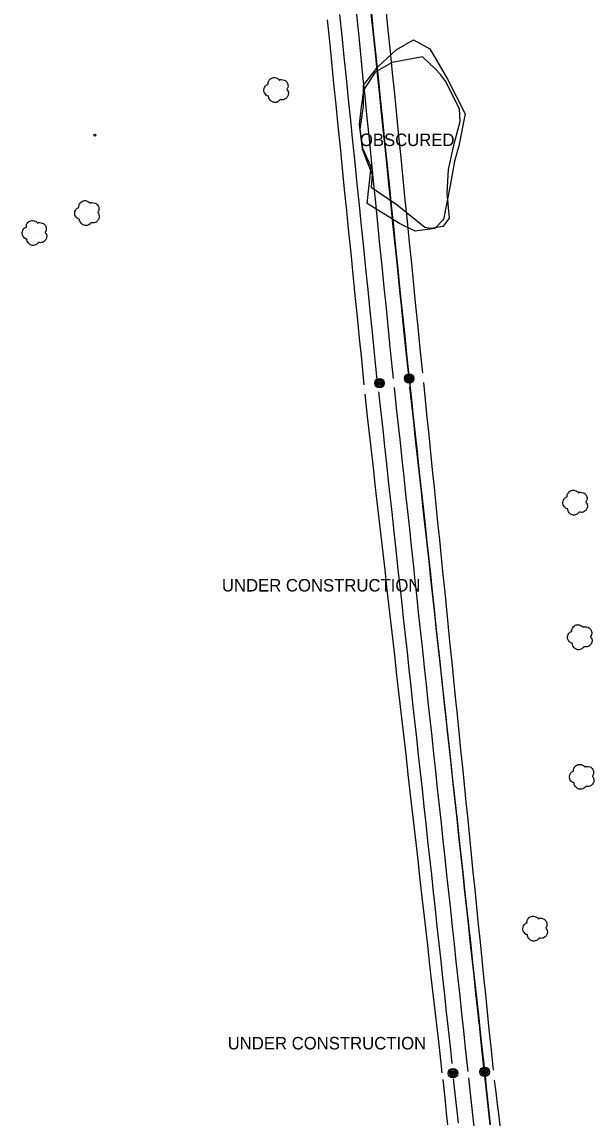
# Model space of a CAD drawing. Extents: x 368532 to 392481, y 10654822 to 10676899.
# Drawn here: x 375340.7 to 375569.8, y 10668971.6 to 10669410.8 of the extents above; entities that cross this region are included whole.
import ezdxf

# ---------------------------------------------------------------- set-up
doc = ezdxf.new("R2010")
doc.units = 0
for name, color, linetype in [('p_Catenary', 7, 'Continuous'), ('p_dtm obscured area', 7, 'Continuous'), ('p_structure constr area', 7, 'Continuous'), ('p_structure unidentified', 7, 'Continuous'), ('p_utility general pole', 7, 'Continuous'), ('p_veg tree', 7, 'Continuous'), ('p_veg woods', 7, 'Continuous')]:
    doc.layers.add(name, color=color, linetype=linetype)

msp = doc.modelspace()

# ---------------------------------------------------------------- linework, layer by layer
at = {"layer": 'p_Catenary'}
for points in [[(375483.01, 10669267.43), (375481.92, 10669278.06), (375481.05, 10669286.54), (375480.19, 10669295.02), (375479.32, 10669303.5), (375478.45, 10669311.99), (375477.58, 10669320.47), (375476.71, 10669328.95), (375475.84, 10669337.43), (375474.97, 10669345.92), (375474.1, 10669354.4), (375473.23, 10669362.88), (375472.37, 10669371.36), (375471.5, 10669379.84), (375470.63, 10669388.33), (375469.76, 10669396.81), (375468.89, 10669405.29), (375468.02, 10669413.77)], [(375474.57, 10669414.84), (375475.43, 10669406.36), (375476.28, 10669397.88), (375477.13, 10669389.4), (375477.98, 10669380.92), (375478.83, 10669372.45), (375479.69, 10669363.97), (375480.54, 10669355.49), (375481.39, 10669347.01), (375482.24, 10669338.53), (375483.09, 10669330.05), (375483.94, 10669321.57), (375484.8, 10669313.09), (375485.65, 10669304.61), (375486.5, 10669296.13), (375487.35, 10669287.65), (375488.2, 10669279.18), (375489.32, 10669268.03)], [(375480.35, 10669415.48), (375481.23, 10669406.94), (375482.11, 10669398.4), (375482.99, 10669389.86), (375483.87, 10669381.32), (375484.75, 10669372.78), (375485.63, 10669364.24), (375486.51, 10669355.69), (375487.39, 10669347.15), (375488.27, 10669338.61), (375489.15, 10669330.07), (375490.03, 10669321.53), (375490.92, 10669312.99), (375491.8, 10669304.45), (375492.68, 10669295.91), (375493.56, 10669287.37), (375494.44, 10669278.83), (375495.32, 10669270.29)], [(375495.74, 10669269.16), (375494.86, 10669277.7), (375493.99, 10669286.24), (375493.11, 10669294.78), (375492.23, 10669303.32), (375491.35, 10669311.86), (375490.47, 10669320.4), (375489.59, 10669328.94), (375488.71, 10669337.48), (375487.83, 10669346.02), (375486.95, 10669354.56), (375486.08, 10669363.11), (375485.2, 10669371.65), (375484.32, 10669380.19), (375483.44, 10669388.73), (375482.56, 10669397.27), (375481.68, 10669405.81), (375480.8, 10669414.35)], [(375486.43, 10669415.98), (375487.28, 10669407.48), (375488.14, 10669398.98), (375488.99, 10669390.49), (375489.84, 10669381.99), (375490.69, 10669373.49), (375491.55, 10669365), (375492.4, 10669356.5), (375493.25, 10669348), (375494.1, 10669339.51), (375494.96, 10669331.01), (375495.81, 10669322.51), (375496.66, 10669314.02), (375497.51, 10669305.52), (375498.37, 10669297.03), (375499.22, 10669288.53), (375500.07, 10669280.03), (375501.05, 10669270.23)], [(375462.96, 10669411.65), (375463.82, 10669403.15), (375464.67, 10669394.66), (375465.53, 10669386.16), (375466.38, 10669377.66), (375467.23, 10669369.16), (375468.09, 10669360.66), (375468.94, 10669352.16), (375469.79, 10669343.66), (375470.65, 10669335.16), (375471.5, 10669326.66), (375472.36, 10669318.17), (375473.21, 10669309.67), (375474.06, 10669301.17), (375474.92, 10669292.67), (375475.77, 10669284.17), (375476.62, 10669275.67), (375477.66, 10669265.38)], [(375489.74, 10669264.34), (375490.61, 10669256.26), (375491.35, 10669249.33), (375492.1, 10669242.39), (375492.85, 10669235.46), (375493.59, 10669228.52), (375494.34, 10669221.59), (375495.09, 10669214.65), (375495.84, 10669207.72), (375496.58, 10669200.79), (375497.33, 10669193.85), (375498.08, 10669186.92), (375498.82, 10669179.98), (375499.57, 10669173.05), (375500.32, 10669166.11), (375501.06, 10669159.18), (375501.81, 10669152.24), (375502.56, 10669145.31), (375503.31, 10669138.37), (375504.05, 10669131.44), (375504.8, 10669124.5), (375505.55, 10669117.57), (375506.29, 10669110.63), (375507.04, 10669103.7), (375507.79, 10669096.76), (375508.53, 10669089.83), (375509.28, 10669082.89), (375510.03, 10669075.96), (375510.78, 10669069.03), (375511.52, 10669062.09), (375512.27, 10669055.16), (375513.02, 10669048.22), (375513.76, 10669041.29), (375514.51, 10669034.35), (375515.26, 10669027.42), (375516.01, 10669020.48), (375516.75, 10669013.55), (375517.5, 10669006.61), (375518.25, 10668999.68), (375519.26, 10668990.23)], [(375495.93, 10669264.56), (375496.7, 10669257.57), (375497.46, 10669250.58), (375498.23, 10669243.59), (375498.99, 10669236.6), (375499.76, 10669229.61), (375500.52, 10669222.63), (375501.29, 10669215.64), (375502.05, 10669208.65), (375502.82, 10669201.66), (375503.58, 10669194.67), (375504.35, 10669187.68), (375505.11, 10669180.7), (375505.88, 10669173.71), (375506.64, 10669166.72), (375507.41, 10669159.73), (375508.18, 10669152.74), (375508.94, 10669145.75), (375509.71, 10669138.77), (375510.47, 10669131.78), (375511.24, 10669124.79), (375512, 10669117.8), (375512.77, 10669110.81), (375513.53, 10669103.82), (375514.3, 10669096.84), (375515.06, 10669089.85), (375515.83, 10669082.86), (375516.59, 10669075.87), (375517.36, 10669068.88), (375518.12, 10669061.89), (375518.89, 10669054.9), (375519.65, 10669047.92), (375520.42, 10669040.93), (375521.18, 10669033.94), (375521.95, 10669026.95), (375522.72, 10669019.96), (375523.48, 10669012.97), (375524.25, 10669005.99), (375525.01, 10668999), (375525.78, 10668992.01)], [(375525.83, 10668990.87), (375524.78, 10669000.55), (375524.03, 10669007.55), (375523.27, 10669014.55), (375522.52, 10669021.55), (375521.76, 10669028.56), (375521.01, 10669035.56), (375520.25, 10669042.56), (375519.49, 10669049.56), (375518.74, 10669056.56), (375517.98, 10669063.56), (375517.23, 10669070.56), (375516.47, 10669077.56), (375515.71, 10669084.57), (375514.96, 10669091.57), (375514.2, 10669098.57), (375513.45, 10669105.57), (375512.69, 10669112.57), (375511.94, 10669119.57), (375511.18, 10669126.57), (375510.42, 10669133.57), (375509.67, 10669140.58), (375508.91, 10669147.58), (375508.16, 10669154.58), (375507.4, 10669161.58), (375506.64, 10669168.58), (375505.89, 10669175.58), (375505.13, 10669182.58), (375504.38, 10669189.58), (375503.62, 10669196.59), (375502.87, 10669203.59), (375502.11, 10669210.59), (375501.35, 10669217.59), (375500.6, 10669224.59), (375499.84, 10669231.59), (375499.09, 10669238.59), (375498.33, 10669245.6), (375497.57, 10669252.6), (375496.82, 10669259.6), (375496.06, 10669266.6)], [(375501.49, 10669266.37), (375502.2, 10669259.36), (375502.91, 10669252.36), (375503.61, 10669245.35), (375504.32, 10669238.34), (375505.03, 10669231.34), (375505.74, 10669224.33), (375506.45, 10669217.33), (375507.16, 10669210.32), (375507.87, 10669203.31), (375508.57, 10669196.31), (375509.28, 10669189.3), (375509.99, 10669182.29), (375510.7, 10669175.29), (375511.41, 10669168.28), (375512.12, 10669161.28), (375512.83, 10669154.27), (375513.54, 10669147.26), (375514.24, 10669140.26), (375514.95, 10669133.25), (375515.66, 10669126.25), (375516.37, 10669119.24), (375517.08, 10669112.23), (375517.79, 10669105.23), (375518.5, 10669098.22), (375519.21, 10669091.21), (375519.91, 10669084.21), (375520.62, 10669077.2), (375521.33, 10669070.2), (375522.04, 10669063.19), (375522.75, 10669056.18), (375523.46, 10669049.18), (375524.17, 10669042.17), (375524.87, 10669035.16), (375525.58, 10669028.16), (375526.29, 10669021.15), (375527, 10669014.15), (375527.71, 10669007.14), (375528.42, 10669000.13), (375529.36, 10668990.84)], [(375509, 10668989.82), (375507.85, 10668999.88), (375507.07, 10669006.72), (375506.3, 10669013.55), (375505.52, 10669020.39), (375504.74, 10669027.22), (375503.97, 10669034.05), (375503.19, 10669040.89), (375502.41, 10669047.72), (375501.64, 10669054.56), (375500.86, 10669061.39), (375500.08, 10669068.23), (375499.31, 10669075.06), (375498.53, 10669081.9), (375497.75, 10669088.73), (375496.97, 10669095.57), (375496.2, 10669102.4), (375495.42, 10669109.24), (375494.64, 10669116.07), (375493.87, 10669122.91), (375493.09, 10669129.74), (375492.31, 10669136.58), (375491.54, 10669143.41), (375490.76, 10669150.25), (375489.98, 10669157.08), (375489.21, 10669163.92), (375488.43, 10669170.75), (375487.65, 10669177.59), (375486.87, 10669184.42), (375486.1, 10669191.26), (375485.32, 10669198.09), (375484.54, 10669204.93), (375483.77, 10669211.76), (375482.99, 10669218.6), (375482.21, 10669225.43), (375481.44, 10669232.27), (375480.66, 10669239.1), (375479.88, 10669245.94), (375479.11, 10669252.77), (375478.09, 10669261.67)], [(375483.51, 10669262.59), (375484.41, 10669254.4), (375485.16, 10669247.54), (375485.91, 10669240.67), (375486.66, 10669233.81), (375487.41, 10669226.94), (375488.16, 10669220.08), (375488.91, 10669213.21), (375489.66, 10669206.34), (375490.41, 10669199.48), (375491.16, 10669192.61), (375491.91, 10669185.75), (375492.66, 10669178.88), (375493.41, 10669172.01), (375494.16, 10669165.15), (375494.91, 10669158.28), (375495.66, 10669151.42), (375496.41, 10669144.55), (375497.16, 10669137.69), (375497.91, 10669130.82), (375498.66, 10669123.95), (375499.41, 10669117.09), (375500.16, 10669110.22), (375500.91, 10669103.36), (375501.65, 10669096.49), (375502.4, 10669089.63), (375503.15, 10669082.76), (375503.9, 10669075.89), (375504.65, 10669069.03), (375505.4, 10669062.16), (375506.15, 10669055.3), (375506.9, 10669048.43), (375507.65, 10669041.57), (375508.4, 10669034.7), (375509.15, 10669027.83), (375509.9, 10669020.97), (375510.65, 10669014.1), (375511.4, 10669007.24), (375512.15, 10669000.37), (375512.9, 10668993.51)], [(375513.44, 10668987.34), (375514.33, 10668979.12), (375514.84, 10668974.35), (375515.35, 10668969.59)], [(375519.51, 10668987.71), (375520.19, 10668981.54), (375520.73, 10668976.66), (375521.28, 10668971.78), (375521.82, 10668966.9)], [(375528.2, 10668968.94), (375527.68, 10668973.86), (375527.16, 10668978.78), (375526.63, 10668983.7), (375526.12, 10668988.51)], [(375526.19, 10668988.43), (375526.66, 10668983.87), (375527.18, 10668978.95), (375527.69, 10668974.03), (375528.2, 10668969.12)], [(375509.29, 10668987.03), (375510.15, 10668978.37), (375510.62, 10668973.66), (375511.09, 10668968.95)], [(375529.83, 10668986.83), (375530.43, 10668981.99), (375531.02, 10668977.16), (375531.62, 10668972.32), (375532.22, 10668967.48)]]:
    msp.add_lwpolyline(points, dxfattribs=at)
at = {"layer": 'p_dtm obscured area'}
msp.add_lwpolyline([(375479.13, 10669354.41), (375480.99, 10669349.75), (375480.54, 10669344.68), (375491.01, 10669337.56), (375502.08, 10669328.54), (375504.27, 10669328.19), (375509.52, 10669329.07), (375511.89, 10669332.26), (375510.98, 10669342.26), (375511.49, 10669351.73), (375513.78, 10669361.99), (375516.19, 10669371.01), (375515.9, 10669376.06), (375510.28, 10669387.15), (375508.45, 10669389.61), (375506.08, 10669392.12), (375501.05, 10669396.79), (375488.92, 10669394.61), (375482.12, 10669390.75), (375477.54, 10669383.55), (375476.53, 10669376.77), (375475.81, 10669369.76), (375477.01, 10669360)], close=True, dxfattribs=at)
at = {"layer": 'p_structure unidentified'}
msp.add_circle((375369.89, 10669365.47), 0.375, dxfattribs=at)
at = {"layer": 'p_utility general pole'}
for centre, radius in [((375495.75, 10669267.99), 1.9), ((375495.75, 10669267.99), 1.44), ((375495.75, 10669267.99), 0.973), ((375495.75, 10669267.99), 0.539), ((375483.89, 10669266.13), 1.9), ((375483.89, 10669266.13), 1.44), ((375483.89, 10669266.13), 0.973), ((375483.89, 10669266.13), 0.539), ((375483.89, 10669266.13), 0.192), ((375495.75, 10669267.99), 0.192), ((375526.01, 10668990.15), 1.9), ((375526.01, 10668990.15), 1.44), ((375513.33, 10668989.59), 1.9), ((375513.33, 10668989.59), 1.44), ((375513.33, 10668989.59), 0.973), ((375513.33, 10668989.59), 0.539), ((375513.33, 10668989.59), 0.192), ((375526.01, 10668990.15), 0.973), ((375526.01, 10668990.15), 0.539), ((375526.01, 10668990.15), 0.192)]:
    msp.add_circle(centre, radius, dxfattribs=at)
at = {"layer": 'p_veg tree'}
for p, q in [((375442.7, 10669383.65), (375442.7, 10669383.65)), ((375366.96, 10669334.35), (375366.96, 10669334.35)), ((375345.92, 10669326.38), (375345.92, 10669326.38)), ((375562.47, 10669218.34), (375562.47, 10669218.34)), ((375564.33, 10669164.4), (375564.33, 10669164.4)), ((375565.07, 10669108.47), (375565.07, 10669108.47)), ((375546.41, 10669047.64), (375546.41, 10669047.64))]:
    msp.add_line(p, q, dxfattribs=at)
for points in [[(375444.13, 10669379.74), (375442.94, 10669378.74), (375441.33, 10669378.65), (375440.1, 10669379.51), (375439.63, 10669380.22), (375439.5, 10669380.91), (375439.5, 10669381.06), (375439.4, 10669381.09), (375438.54, 10669381.52), (375437.57, 10669383.19), (375438.07, 10669385.03), (375439.12, 10669385.81), (375439.25, 10669385.87), (375439.25, 10669385.99), (375439.51, 10669387.18), (375440.65, 10669388.32), (375442.32, 10669388.47), (375443.29, 10669387.98), (375443.69, 10669387.6), (375443.75, 10669387.5), (375443.83, 10669387.57), (375444.48, 10669387.73), (375445.75, 10669387.54), (375446.93, 10669386.51), (375447.25, 10669385.15), (375446.93, 10669384.06), (375446.78, 10669383.85), (375446.77, 10669383.78), (375446.8, 10669383.72), (375447.05, 10669383.34), (375447.39, 10669382.43), (375447.18, 10669381.24), (375446.46, 10669380.2), (375444.96, 10669379.64), (375444.11, 10669379.74)], [(375368.39, 10669330.44), (375367.2, 10669329.43), (375365.59, 10669329.34), (375364.36, 10669330.2), (375363.89, 10669330.92), (375363.76, 10669331.6), (375363.76, 10669331.75), (375363.66, 10669331.79), (375362.8, 10669332.21), (375361.83, 10669333.88), (375362.33, 10669335.73), (375363.38, 10669336.51), (375363.51, 10669336.56), (375363.51, 10669336.68), (375363.77, 10669337.87), (375364.91, 10669339.01), (375366.58, 10669339.16), (375367.55, 10669338.67), (375367.95, 10669338.29), (375368.01, 10669338.2), (375368.09, 10669338.27), (375368.74, 10669338.43), (375370.01, 10669338.24), (375371.19, 10669337.2), (375371.51, 10669335.85), (375371.19, 10669334.75), (375371.04, 10669334.54), (375371.03, 10669334.47), (375371.06, 10669334.42), (375371.31, 10669334.04), (375371.65, 10669333.12), (375371.44, 10669331.93), (375370.72, 10669330.89), (375369.22, 10669330.33), (375368.37, 10669330.43)], [(375347.35, 10669322.47), (375346.16, 10669321.47), (375344.55, 10669321.38), (375343.32, 10669322.24), (375342.85, 10669322.95), (375342.72, 10669323.64), (375342.72, 10669323.79), (375342.62, 10669323.82), (375341.76, 10669324.25), (375340.79, 10669325.92), (375341.29, 10669327.76), (375342.34, 10669328.54), (375342.47, 10669328.6), (375342.47, 10669328.72), (375342.73, 10669329.91), (375343.87, 10669331.05), (375345.54, 10669331.2), (375346.51, 10669330.71), (375346.91, 10669330.33), (375346.97, 10669330.23), (375347.05, 10669330.3), (375347.7, 10669330.46), (375348.97, 10669330.27), (375350.15, 10669329.24), (375350.47, 10669327.88), (375350.15, 10669326.79), (375350, 10669326.58), (375349.99, 10669326.51), (375350.02, 10669326.45), (375350.27, 10669326.07), (375350.61, 10669325.16), (375350.4, 10669323.97), (375349.68, 10669322.93), (375348.18, 10669322.37), (375347.33, 10669322.47)], [(375563.89, 10669214.42), (375562.71, 10669213.42), (375561.1, 10669213.33), (375559.86, 10669214.19), (375559.4, 10669214.9), (375559.27, 10669215.59), (375559.27, 10669215.74), (375559.16, 10669215.77), (375558.31, 10669216.2), (375557.33, 10669217.87), (375557.84, 10669219.71), (375558.88, 10669220.49), (375559.02, 10669220.55), (375559.01, 10669220.67), (375559.28, 10669221.86), (375560.42, 10669223), (375562.09, 10669223.15), (375563.06, 10669222.66), (375563.46, 10669222.28), (375563.52, 10669222.18), (375563.6, 10669222.25), (375564.25, 10669222.41), (375565.51, 10669222.22), (375566.7, 10669221.19), (375567.02, 10669219.83), (375566.7, 10669218.74), (375566.54, 10669218.53), (375566.54, 10669218.46), (375566.57, 10669218.4), (375566.82, 10669218.02), (375567.16, 10669217.11), (375566.95, 10669215.92), (375566.23, 10669214.88), (375564.73, 10669214.32), (375563.87, 10669214.42)], [(375565.75, 10669160.49), (375564.57, 10669159.48), (375562.95, 10669159.39), (375561.72, 10669160.25), (375561.26, 10669160.97), (375561.12, 10669161.66), (375561.13, 10669161.81), (375561.02, 10669161.84), (375560.17, 10669162.27), (375559.19, 10669163.93), (375559.7, 10669165.78), (375560.74, 10669166.56), (375560.88, 10669166.61), (375560.87, 10669166.74), (375561.14, 10669167.92), (375562.28, 10669169.07), (375563.94, 10669169.21), (375564.92, 10669168.72), (375565.32, 10669168.35), (375565.38, 10669168.25), (375565.46, 10669168.32), (375566.11, 10669168.48), (375567.37, 10669168.29), (375568.56, 10669167.25), (375568.88, 10669165.9), (375568.56, 10669164.81), (375568.4, 10669164.59), (375568.39, 10669164.52), (375568.43, 10669164.47), (375568.68, 10669164.09), (375569.02, 10669163.18), (375568.81, 10669161.98), (375568.09, 10669160.94), (375566.59, 10669160.39), (375565.73, 10669160.48)], [(375566.49, 10669104.55), (375565.31, 10669103.55), (375563.7, 10669103.46), (375562.46, 10669104.32), (375562, 10669105.03), (375561.86, 10669105.72), (375561.87, 10669105.87), (375561.76, 10669105.9), (375560.91, 10669106.33), (375559.93, 10669108), (375560.44, 10669109.84), (375561.48, 10669110.62), (375561.62, 10669110.68), (375561.61, 10669110.8), (375561.88, 10669111.99), (375563.02, 10669113.13), (375564.68, 10669113.28), (375565.66, 10669112.79), (375566.06, 10669112.41), (375566.12, 10669112.31), (375566.2, 10669112.39), (375566.85, 10669112.54), (375568.11, 10669112.35), (375569.3, 10669111.32), (375569.62, 10669109.96), (375569.3, 10669108.87), (375569.14, 10669108.66), (375569.13, 10669108.59), (375569.17, 10669108.53), (375569.42, 10669108.15), (375569.76, 10669107.24), (375569.55, 10669106.05), (375568.83, 10669105.01), (375567.33, 10669104.45), (375566.47, 10669104.55)], [(375547.83, 10669043.73), (375546.65, 10669042.73), (375545.04, 10669042.63), (375543.8, 10669043.5), (375543.34, 10669044.21), (375543.21, 10669044.9), (375543.21, 10669045.05), (375543.1, 10669045.08), (375542.25, 10669045.51), (375541.27, 10669047.18), (375541.78, 10669049.02), (375542.82, 10669049.8), (375542.96, 10669049.86), (375542.95, 10669049.98), (375543.22, 10669051.17), (375544.36, 10669052.31), (375546.03, 10669052.46), (375547, 10669051.97), (375547.4, 10669051.59), (375547.46, 10669051.49), (375547.54, 10669051.56), (375548.19, 10669051.72), (375549.46, 10669051.53), (375550.64, 10669050.49), (375550.96, 10669049.14), (375550.64, 10669048.05), (375550.48, 10669047.84), (375550.48, 10669047.77), (375550.51, 10669047.71), (375550.76, 10669047.33), (375551.1, 10669046.42), (375550.89, 10669045.23), (375550.17, 10669044.19), (375548.67, 10669043.63), (375547.81, 10669043.73)]]:
    msp.add_spline(points, degree=3, dxfattribs=at)
at = {"layer": 'p_veg woods'}
msp.add_lwpolyline([(375512.14, 10669345.26), (375509.57, 10669331.74), (375506.02, 10669328.02), (375498.2, 10669326.99), (375491.9, 10669330.1), (375478.95, 10669338.15), (375480.54, 10669352.74), (375477.21, 10669360.09), (375476.18, 10669367.91), (375477.53, 10669376.96), (375477.49, 10669385.53), (375483.22, 10669392.87), (375490.51, 10669399.63), (375497.46, 10669403.67), (375504.07, 10669400.11), (375511.11, 10669387.87), (375518.18, 10669373.97), (375515.63, 10669361.14), (375513.95, 10669355.06)], close=True, dxfattribs=at)

# ---------------------------------------------------------------- texts
at = {"layer": 'p_dtm obscured area'}
msp.add_text(' OBSCURED', height=5, dxfattribs=at).set_placement((375474.18, 10669361.1))
at = {"layer": 'p_structure constr area'}
for p in [(375420.78, 10669182.62), (375423.09, 10668999.14)]:
    msp.add_text('UNDER CONSTRUCTION', height=5, dxfattribs=at).set_placement(p)

doc.saveas('drawing.dxf')
